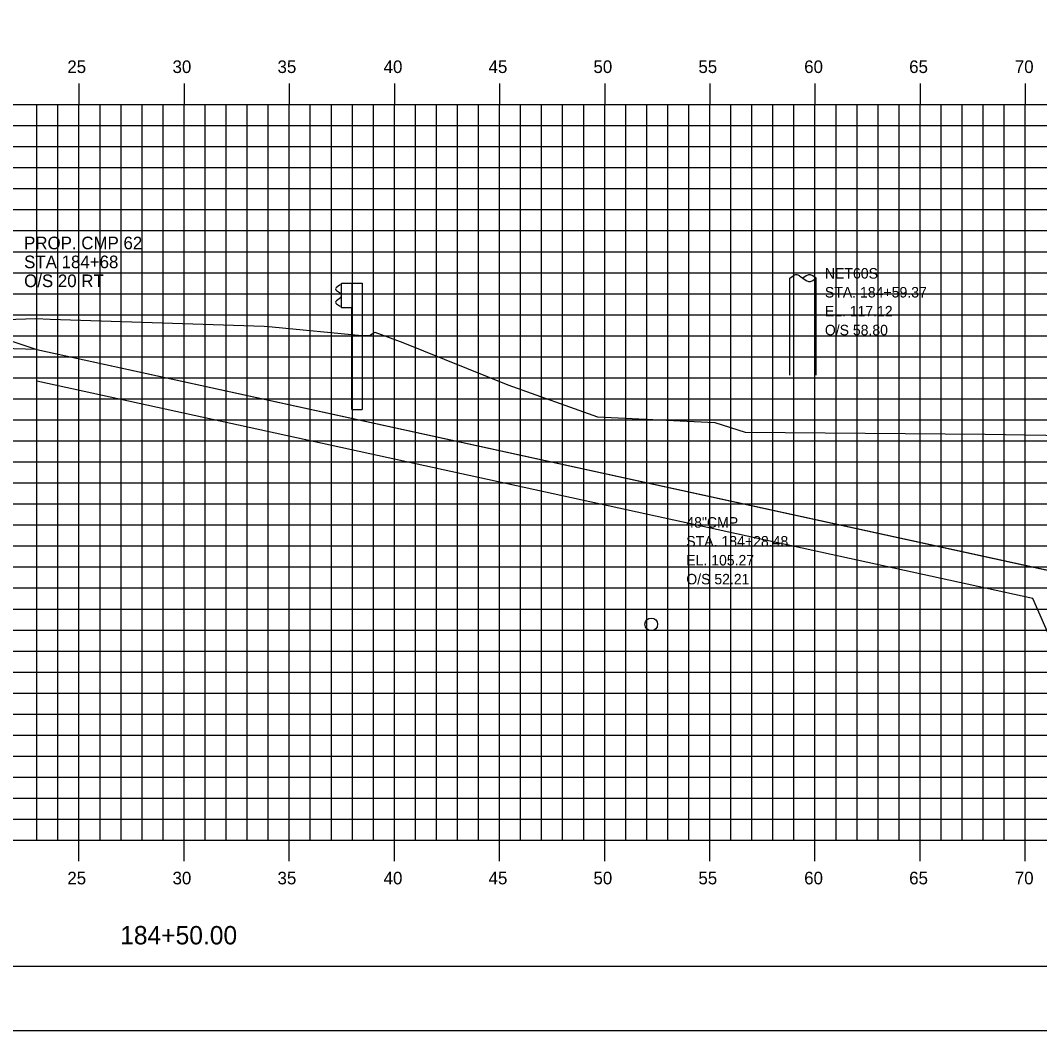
# Model space of a CAD drawing. Extents: x 850598 to 870284, y 366541 to 366651.
# Drawn here: x 860430.4 to 860478.87, y 366541.17 to 366589.23 of the extents above; entities that cross this region are included whole.
import ezdxf

# ---------------------------------------------------------------- set-up
doc = ezdxf.new("R2010")
doc.units = 0
for name, color, linetype in [('BORDER', 7, 'Continuous'), ('D_Drainage_RipRap', 7, 'Continuous'), ('D_Roadway_Centerline', 7, 'Continuous'), ('D_Roadway_SlopeLines', 7, 'Continuous'), ('D_Roadway_SubGrade', 7, 'Continuous'), ('D_Text_Monospaced', 7, 'Continuous'), ('H_V ANNOTATION', 7, 'Continuous'), ('MAJOR', 7, 'Continuous'), ('MINOR', 7, 'Continuous'), ('PLOT BOUNDARY', 7, 'Continuous'), ('S_Drainage_Invert', 7, 'Continuous'), ('S_Guardrail_Beam', 7, 'Continuous'), ('S_Roadway_Centerline', 7, 'Continuous'), ('S_Utilities_Pole_Joint', 7, 'Continuous'), ('S_Utilities_Pole_Support', 7, 'Continuous')]:
    doc.layers.add(name, color=color, linetype=linetype)

msp = doc.modelspace()

# ---------------------------------------------------------------- linework, layer by layer
at = {"layer": 'BORDER'}
msp.add_line((860363.185, 366544.225), (860523.185, 366544.225), dxfattribs=at)
at = {"layer": 'D_Drainage_RipRap'}
msp.add_lwpolyline([(860478.54, 366563.225), (860496.149, 366559.379), (860506.011, 366557.225), (860503.011, 366554.225), (860500.011, 366554.225), (860497.011, 366555.929), (860479.402, 366559.775), (860478.54, 366561.725), (860431.185, 366572.068), (860431.185, 366573.568)], close=True, dxfattribs=at)
at = {"layer": 'D_Roadway_Centerline'}
msp.add_lwpolyline([(860373.103, 366567.259), (860379.185, 366570.3), (860385.44, 366573.427), (860389.185, 366575.3), (860391.185, 366575.42), (860397.185, 366575.78), (860408.185, 366576.11), (860419.185, 366575.928), (860423.185, 366575.688), (860425.185, 366575.568), (860431.185, 366573.568), (860478.54, 366563.225), (860496.149, 366559.379), (860506.011, 366557.225), (860508.185, 366557.225)], dxfattribs=at)
at = {"layer": 'D_Roadway_SlopeLines'}
msp.add_lwpolyline([(860431.185, 366573.568), (860506.011, 366557.225), (860506.011, 366557.225)], dxfattribs=at)
at = {"layer": 'D_Roadway_SubGrade'}
msp.add_lwpolyline([(860419.185, 366575.428), (860420.185, 366575.368), (860420.185, 366575.618), (860425.185, 366575.318), (860425.185, 366575.568), (860431.185, 366573.568), (860419.185, 366573.928)], close=True, dxfattribs=at)
at = {"layer": 'MAJOR'}
for p, q in [((860433.185, 366586.227), (860433.185, 366585.225)), ((860433.185, 366586.227), (860433.185, 366585.225)), ((860438.185, 366586.227), (860438.185, 366585.225)), ((860438.185, 366586.227), (860438.185, 366585.225)), ((860443.185, 366586.227), (860443.185, 366585.225)), ((860443.185, 366586.227), (860443.185, 366585.225)), ((860448.185, 366586.227), (860448.185, 366585.225)), ((860448.185, 366586.227), (860448.185, 366585.225)), ((860453.185, 366586.227), (860453.185, 366585.225)), ((860453.185, 366586.227), (860453.185, 366585.225)), ((860458.185, 366586.227), (860458.185, 366585.225)), ((860458.185, 366586.227), (860458.185, 366585.225)), ((860463.185, 366586.227), (860463.185, 366585.225)), ((860463.185, 366586.227), (860463.185, 366585.225)), ((860468.185, 366586.227), (860468.185, 366585.225)), ((860468.185, 366586.227), (860468.185, 366585.225)), ((860473.185, 366586.227), (860473.185, 366585.225)), ((860473.185, 366586.227), (860473.185, 366585.225)), ((860478.185, 366586.227), (860478.185, 366585.225)), ((860478.185, 366586.227), (860478.185, 366585.225)), ((860368.185, 366585.225), (860508.185, 366585.225)), ((860368.185, 366585.225), (860508.185, 366585.225)), ((860368.185, 366585.225), (860508.185, 366585.225)), ((860368.185, 366585.225), (860508.185, 366585.225)), ((860433.185, 366550.225), (860433.185, 366585.225)), ((860433.185, 366550.225), (860433.185, 366585.225)), ((860438.185, 366550.225), (860438.185, 366585.225)), ((860438.185, 366550.225), (860438.185, 366585.225)), ((860443.185, 366550.225), (860443.185, 366585.225)), ((860443.185, 366550.225), (860443.185, 366585.225)), ((860448.185, 366550.225), (860448.185, 366585.225)), ((860448.185, 366550.225), (860448.185, 366585.225)), ((860453.185, 366550.225), (860453.185, 366585.225)), ((860453.185, 366550.225), (860453.185, 366585.225)), ((860458.185, 366550.225), (860458.185, 366585.225)), ((860458.185, 366550.225), (860458.185, 366585.225)), ((860463.185, 366550.225), (860463.185, 366585.225)), ((860463.185, 366550.225), (860463.185, 366585.225)), ((860468.185, 366550.225), (860468.185, 366585.225)), ((860468.185, 366550.225), (860468.185, 366585.225)), ((860473.185, 366550.225), (860473.185, 366585.225)), ((860473.185, 366550.225), (860473.185, 366585.225)), ((860478.185, 366550.225), (860478.185, 366585.225)), ((860478.185, 366550.225), (860478.185, 366585.225)), ((860368.185, 366580.225), (860508.185, 366580.225)), ((860368.185, 366580.225), (860508.185, 366580.225)), ((860368.185, 366575.225), (860508.185, 366575.225)), ((860368.185, 366575.225), (860508.185, 366575.225)), ((860368.185, 366570.225), (860508.185, 366570.225)), ((860368.185, 366570.225), (860508.185, 366570.225)), ((860368.185, 366565.225), (860508.185, 366565.225)), ((860368.185, 366565.225), (860508.185, 366565.225)), ((860368.185, 366560.225), (860508.185, 366560.225)), ((860368.185, 366560.225), (860508.185, 366560.225)), ((860368.185, 366555.225), (860508.185, 366555.225)), ((860368.185, 366555.225), (860508.185, 366555.225)), ((860368.185, 366550.225), (860508.185, 366550.225)), ((860368.185, 366550.225), (860508.185, 366550.225)), ((860368.185, 366550.225), (860508.185, 366550.225)), ((860368.185, 366550.225), (860508.185, 366550.225)), ((860433.185, 366549.223), (860433.185, 366550.225)), ((860433.185, 366549.223), (860433.185, 366550.225)), ((860438.185, 366549.223), (860438.185, 366550.225)), ((860438.185, 366549.223), (860438.185, 366550.225)), ((860443.185, 366549.223), (860443.185, 366550.225)), ((860443.185, 366549.223), (860443.185, 366550.225)), ((860448.185, 366549.223), (860448.185, 366550.225)), ((860448.185, 366549.223), (860448.185, 366550.225)), ((860453.185, 366549.223), (860453.185, 366550.225)), ((860453.185, 366549.223), (860453.185, 366550.225)), ((860458.185, 366549.223), (860458.185, 366550.225)), ((860458.185, 366549.223), (860458.185, 366550.225)), ((860463.185, 366549.223), (860463.185, 366550.225)), ((860463.185, 366549.223), (860463.185, 366550.225)), ((860468.185, 366549.223), (860468.185, 366550.225)), ((860468.185, 366549.223), (860468.185, 366550.225)), ((860473.185, 366549.223), (860473.185, 366550.225)), ((860473.185, 366549.223), (860473.185, 366550.225)), ((860478.185, 366549.223), (860478.185, 366550.225)), ((860478.185, 366549.223), (860478.185, 366550.225))]:
    msp.add_line(p, q, dxfattribs=at)
at = {"layer": 'MINOR'}
for p, q in [((860431.185, 366550.225), (860431.185, 366585.225)), ((860431.185, 366550.225), (860431.185, 366585.225)), ((860432.185, 366550.225), (860432.185, 366585.225)), ((860432.185, 366550.225), (860432.185, 366585.225)), ((860434.185, 366550.225), (860434.185, 366585.225)), ((860434.185, 366550.225), (860434.185, 366585.225)), ((860435.185, 366550.225), (860435.185, 366585.225)), ((860435.185, 366550.225), (860435.185, 366585.225)), ((860436.185, 366550.225), (860436.185, 366585.225)), ((860436.185, 366550.225), (860436.185, 366585.225)), ((860437.185, 366550.225), (860437.185, 366585.225)), ((860437.185, 366550.225), (860437.185, 366585.225)), ((860439.185, 366550.225), (860439.185, 366585.225)), ((860439.185, 366550.225), (860439.185, 366585.225)), ((860440.185, 366550.225), (860440.185, 366585.225)), ((860440.185, 366550.225), (860440.185, 366585.225)), ((860441.185, 366550.225), (860441.185, 366585.225)), ((860441.185, 366550.225), (860441.185, 366585.225)), ((860442.185, 366550.225), (860442.185, 366585.225)), ((860442.185, 366550.225), (860442.185, 366585.225)), ((860444.185, 366550.225), (860444.185, 366585.225)), ((860444.185, 366550.225), (860444.185, 366585.225)), ((860445.185, 366550.225), (860445.185, 366585.225)), ((860445.185, 366550.225), (860445.185, 366585.225)), ((860446.185, 366550.225), (860446.185, 366585.225)), ((860446.185, 366550.225), (860446.185, 366585.225)), ((860447.185, 366550.225), (860447.185, 366585.225)), ((860447.185, 366550.225), (860447.185, 366585.225)), ((860449.185, 366550.225), (860449.185, 366585.225)), ((860449.185, 366550.225), (860449.185, 366585.225)), ((860450.185, 366550.225), (860450.185, 366585.225)), ((860450.185, 366550.225), (860450.185, 366585.225)), ((860451.185, 366550.225), (860451.185, 366585.225)), ((860451.185, 366550.225), (860451.185, 366585.225)), ((860452.185, 366550.225), (860452.185, 366585.225)), ((860452.185, 366550.225), (860452.185, 366585.225)), ((860454.185, 366550.225), (860454.185, 366585.225)), ((860454.185, 366550.225), (860454.185, 366585.225)), ((860455.185, 366550.225), (860455.185, 366585.225)), ((860455.185, 366550.225), (860455.185, 366585.225)), ((860456.185, 366550.225), (860456.185, 366585.225)), ((860456.185, 366550.225), (860456.185, 366585.225)), ((860457.185, 366550.225), (860457.185, 366585.225)), ((860457.185, 366550.225), (860457.185, 366585.225)), ((860459.185, 366550.225), (860459.185, 366585.225)), ((860459.185, 366550.225), (860459.185, 366585.225)), ((860460.185, 366550.225), (860460.185, 366585.225)), ((860460.185, 366550.225), (860460.185, 366585.225)), ((860461.185, 366550.225), (860461.185, 366585.225)), ((860461.185, 366550.225), (860461.185, 366585.225)), ((860462.185, 366550.225), (860462.185, 366585.225)), ((860462.185, 366550.225), (860462.185, 366585.225)), ((860464.185, 366550.225), (860464.185, 366585.225)), ((860464.185, 366550.225), (860464.185, 366585.225)), ((860465.185, 366550.225), (860465.185, 366585.225)), ((860465.185, 366550.225), (860465.185, 366585.225)), ((860466.185, 366550.225), (860466.185, 366585.225)), ((860466.185, 366550.225), (860466.185, 366585.225)), ((860467.185, 366550.225), (860467.185, 366585.225)), ((860467.185, 366550.225), (860467.185, 366585.225)), ((860469.185, 366550.225), (860469.185, 366585.225)), ((860469.185, 366550.225), (860469.185, 366585.225)), ((860470.185, 366550.225), (860470.185, 366585.225)), ((860470.185, 366550.225), (860470.185, 366585.225)), ((860471.185, 366550.225), (860471.185, 366585.225)), ((860471.185, 366550.225), (860471.185, 366585.225)), ((860472.185, 366550.225), (860472.185, 366585.225)), ((860472.185, 366550.225), (860472.185, 366585.225)), ((860474.185, 366550.225), (860474.185, 366585.225)), ((860474.185, 366550.225), (860474.185, 366585.225)), ((860475.185, 366550.225), (860475.185, 366585.225)), ((860475.185, 366550.225), (860475.185, 366585.225)), ((860476.185, 366550.225), (860476.185, 366585.225)), ((860476.185, 366550.225), (860476.185, 366585.225)), ((860477.185, 366550.225), (860477.185, 366585.225)), ((860477.185, 366550.225), (860477.185, 366585.225)), ((860368.185, 366584.225), (860508.185, 366584.225)), ((860368.185, 366584.225), (860508.185, 366584.225)), ((860368.185, 366583.225), (860508.185, 366583.225)), ((860368.185, 366583.225), (860508.185, 366583.225)), ((860368.185, 366582.225), (860508.185, 366582.225)), ((860368.185, 366582.225), (860508.185, 366582.225)), ((860368.185, 366581.225), (860508.185, 366581.225)), ((860368.185, 366581.225), (860508.185, 366581.225)), ((860368.185, 366579.225), (860508.185, 366579.225)), ((860368.185, 366579.225), (860508.185, 366579.225)), ((860368.185, 366578.225), (860508.185, 366578.225)), ((860368.185, 366578.225), (860508.185, 366578.225)), ((860368.185, 366577.225), (860508.185, 366577.225)), ((860368.185, 366577.225), (860508.185, 366577.225)), ((860368.185, 366576.225), (860508.185, 366576.225)), ((860368.185, 366576.225), (860508.185, 366576.225)), ((860368.185, 366574.225), (860508.185, 366574.225)), ((860368.185, 366574.225), (860508.185, 366574.225)), ((860368.185, 366573.225), (860508.185, 366573.225)), ((860368.185, 366573.225), (860508.185, 366573.225)), ((860368.185, 366572.225), (860508.185, 366572.225)), ((860368.185, 366572.225), (860508.185, 366572.225)), ((860368.185, 366571.225), (860508.185, 366571.225)), ((860368.185, 366571.225), (860508.185, 366571.225)), ((860368.185, 366569.225), (860508.185, 366569.225)), ((860368.185, 366569.225), (860508.185, 366569.225)), ((860368.185, 366568.225), (860508.185, 366568.225)), ((860368.185, 366568.225), (860508.185, 366568.225)), ((860368.185, 366567.225), (860508.185, 366567.225)), ((860368.185, 366567.225), (860508.185, 366567.225)), ((860368.185, 366566.225), (860508.185, 366566.225)), ((860368.185, 366566.225), (860508.185, 366566.225)), ((860368.185, 366564.225), (860508.185, 366564.225)), ((860368.185, 366564.225), (860508.185, 366564.225)), ((860368.185, 366563.225), (860508.185, 366563.225)), ((860368.185, 366563.225), (860508.185, 366563.225)), ((860368.185, 366562.225), (860508.185, 366562.225)), ((860368.185, 366562.225), (860508.185, 366562.225)), ((860368.185, 366561.225), (860508.185, 366561.225)), ((860368.185, 366561.225), (860508.185, 366561.225)), ((860368.185, 366559.225), (860508.185, 366559.225)), ((860368.185, 366559.225), (860508.185, 366559.225)), ((860368.185, 366558.225), (860508.185, 366558.225)), ((860368.185, 366558.225), (860508.185, 366558.225)), ((860368.185, 366557.225), (860508.185, 366557.225)), ((860368.185, 366557.225), (860508.185, 366557.225)), ((860368.185, 366556.225), (860508.185, 366556.225)), ((860368.185, 366556.225), (860508.185, 366556.225)), ((860368.185, 366554.225), (860508.185, 366554.225)), ((860368.185, 366554.225), (860508.185, 366554.225)), ((860368.185, 366553.225), (860508.185, 366553.225)), ((860368.185, 366553.225), (860508.185, 366553.225)), ((860368.185, 366552.225), (860508.185, 366552.225)), ((860368.185, 366552.225), (860508.185, 366552.225)), ((860368.185, 366551.225), (860508.185, 366551.225)), ((860368.185, 366551.225), (860508.185, 366551.225))]:
    msp.add_line(p, q, dxfattribs=at)
at = {"layer": 'PLOT BOUNDARY'}
msp.add_lwpolyline([(860355.092, 366541.166), (860525.092, 366541.166), (860525.092, 366651.166), (860355.092, 366651.166)], close=True, dxfattribs=at)
at = {"layer": 'S_Drainage_Invert'}
msp.add_circle((860460.398, 366560.496), 0.3, dxfattribs=at)
at = {"layer": 'S_Guardrail_Beam'}
for p, q in [((860445.569, 366576.628), (860445.426, 366576.528)), ((860445.668, 366576.649), (860445.586, 366576.634)), ((860445.668, 366576.722), (860446.157, 366576.722)), ((860445.668, 366575.555), (860445.668, 366576.722)), ((860446.157, 366576.722), (860446.649, 366576.722)), ((860446.157, 366576.722), (860446.157, 366575.555)), ((860446.649, 366576.722), (860446.649, 366570.722)), ((860445.426, 366576.384), (860445.621, 366576.248)), ((860445.621, 366576.029), (860445.426, 366575.892)), ((860445.655, 366576.184), (860445.655, 366576.093)), ((860445.426, 366575.749), (860445.569, 366575.649)), ((860445.586, 366575.642), (860445.668, 366575.628)), ((860446.157, 366575.555), (860445.668, 366575.555)), ((860446.157, 366570.722), (860446.157, 366575.555)), ((860446.157, 366570.722), (860446.649, 366570.722))]:
    msp.add_line(p, q, dxfattribs=at)
for centre, major_axis, start_param, end_param in [((860445.476, 366576.456), (-0.0877, 0), 5.323254, 7.243116), ((860445.593, 366576.594), (-0.0417, 0), 4.886922, 5.323254), ((860445.576, 366576.184), (0.0789, 0), 0, 0.959931), ((860445.576, 366576.093), (0.0789, 0), 5.323254, 6.283185), ((860445.476, 366575.821), (-0.0877, 0), 5.323254, 7.243116), ((860445.593, 366575.683), (-0.0417, 0), 0.959931, 1.396263)]:
    msp.add_ellipse(centre, major_axis=major_axis, ratio=0.995501, start_param=start_param, end_param=end_param, dxfattribs=at)
at = {"layer": 'S_Roadway_Centerline'}
msp.add_lwpolyline([(860420.654, 366574.702), (860431.127, 366575.044), (860431.82, 366575.022), (860441.995, 366574.679), (860442.37, 366574.656), (860446.642, 366574.244), (860446.993, 366574.233), (860447.255, 366574.392), (860448.579, 366573.903), (860453.576, 366571.884), (860457.838, 366570.375), (860463.426, 366570.104), (860464.869, 366569.639), (860476.275, 366569.54), (860483.977, 366569.416), (860491.023, 366567.953), (860491.791, 366565.336), (860494.076, 366559.7), (860495.779, 366560.477), (860500.519, 366558.515), (860506.762, 366563.981), (860508.185, 366562.047)], dxfattribs=at)
at = {"layer": 'S_Utilities_Pole_Support'}
for p, q in [((860466.987, 366572.345), (860466.984, 366576.965)), ((860466.987, 366576.965), (860467.143, 366577.075)), ((860467.456, 366577.075), (860467.612, 366576.965)), ((860467.769, 366577.075), (860467.612, 366576.965)), ((860467.612, 366576.965), (860467.769, 366576.854)), ((860468.237, 366576.965), (860468.081, 366577.075)), ((860468.081, 366576.854), (860468.237, 366576.965)), ((860468.237, 366572.345), (860468.234, 366576.965))]:
    msp.add_line(p, q, dxfattribs=at)
for centre, start, end in [((860467.3, 366576.854), 90, 125.2644), ((860467.3, 366576.854), 54.7356, 90), ((860467.925, 366576.854), 90, 125.2644), ((860467.925, 366576.854), 54.7356, 90), ((860467.925, 366577.075), 234.7356, 270), ((860467.925, 366577.075), 270, 305.2644)]:
    msp.add_arc(centre, 0.271, start, end, dxfattribs=at)

# ---------------------------------------------------------------- texts
at = {"layer": 'D_Text_Monospaced'}
for s, height, p in [('NET60S ', 0.5, (860468.654, 366576.945)), ('STA. 184+59.37', 0.49998, (860468.654, 366576.045)), ('EL. 117.12', 0.498, (860468.655, 366575.147)), ('O/S 58.80', 0.498, (860468.655, 366574.247)), ('48"CMP  ', 0.5, (860462.065, 366565.096)), ('STA. 184+28.48', 0.49998, (860462.065, 366564.196)), ('EL. 105.27', 0.498, (860462.066, 366563.298)), ('O/S 52.21', 0.498, (860462.066, 366562.398))]:
    msp.add_text(s, height=height, dxfattribs=at).set_placement(p)
at = {"layer": 'H_V ANNOTATION'}
for s, height, p in [('25', 0.6, (860432.631, 366586.725)), ('30', 0.6, (860437.634, 366586.725)), ('35', 0.6, (860442.626, 366586.725)), ('40', 0.6, (860447.671, 366586.725)), ('45', 0.6, (860452.663, 366586.725)), ('50', 0.6, (860457.65, 366586.725)), ('55', 0.6, (860462.642, 366586.725)), ('60', 0.6, (860467.671, 366586.725)), ('65', 0.6, (860472.663, 366586.725)), ('70', 0.6, (860477.687, 366586.725)), ('25', 0.6, (860432.631, 366548.125)), ('30', 0.6, (860437.634, 366548.125)), ('35', 0.6, (860442.626, 366548.125)), ('40', 0.6, (860447.671, 366548.125)), ('45', 0.6, (860452.663, 366548.125)), ('50', 0.6, (860457.65, 366548.125)), ('55', 0.6, (860462.642, 366548.125)), ('60', 0.6, (860467.671, 366548.125)), ('65', 0.6, (860472.663, 366548.125)), ('70', 0.6, (860477.687, 366548.125)), ('184+50.00', 0.875, (860435.142, 366545.268))]:
    msp.add_text(s, height=height, dxfattribs=at).set_placement(p)
at = {"layer": 'S_Roadway_Centerline'}
for s, p in [('C', (860431.122, 366575.044)), ('L', (860431.127, 366575.037))]:
    msp.add_text(s, height=0.0146, dxfattribs=at).set_placement(p)
at = {"layer": 'S_Utilities_Pole_Joint'}
for s, p in [('PROP. CMP 62', (860430.575, 366578.34)), ('STA 184+68', (860430.575, 366577.44)), ('O/S 20 RT', (860430.575, 366576.54))]:
    msp.add_text(s, height=0.6, dxfattribs=at).set_placement(p)

doc.saveas('drawing.dxf')
